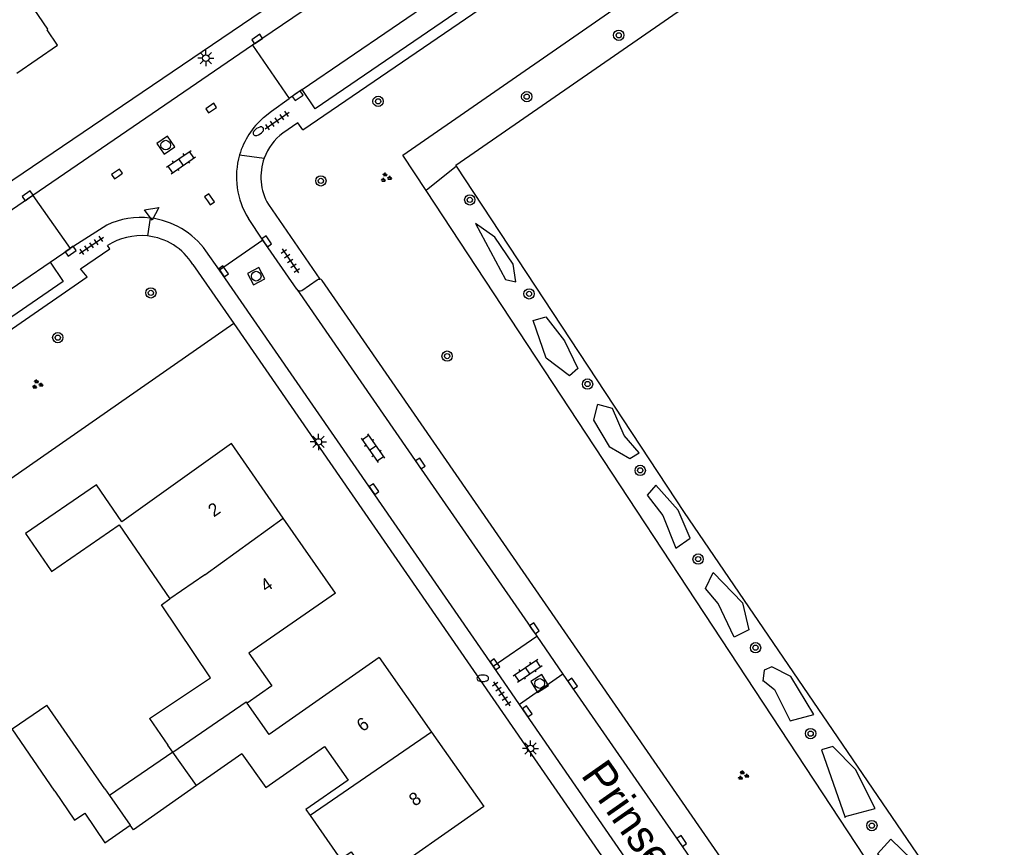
# Model space of a CAD drawing. Extents: x 137999 to 141000, y 397500 to 400501.
# Drawn here: x 138055.4 to 138132.3, y 399974.1 to 400038.2 of the extents above; entities that cross this region are included whole.
import ezdxf

# ---------------------------------------------------------------- set-up
doc = ezdxf.new("R2010")
doc.units = 0
for name, color, linetype in [('gg-afsc-erfafscheiding', 7, 'Continuous'), ('gg-anno-huisnummerreeks BGT', 7, 'Continuous'), ('gg-anno-openbare ruimte label', 7, 'Continuous'), ('gg-bbg-gedigitaliseerde bebouwing', 7, 'Continuous'), ('gg-bbg-gedigitaliseerde bijgebouw', 7, 'Continuous'), ('gg-bbg-hoofdgebouw', 7, 'Continuous'), ('gg-bbg-luifel en loopbrug', 7, 'Continuous'), ('gg-bbg-tussenscheiding', 7, 'Continuous'), ('gg-knt-verharding', 7, 'Continuous'), ('gg-knt-verharding nz', 7, 'Continuous'), ('gt-grn-groengrens', 7, 'Continuous'), ('gt-grn-weggrens', 7, 'Continuous'), ('gt-symb-boom', 7, 'Continuous'), ('gt-symb-brandkraan', 7, 'Continuous'), ('gt-symb-groenvak', 7, 'Continuous'), ('gt-symb-klinker verharding', 7, 'Continuous'), ('gt-symb-kolk', 7, 'Continuous'), ('gt-symb-lichtmast', 7, 'Continuous'), ('gt-symb-rioolschacht', 7, 'Continuous'), ('gt-symb-tegel verharding', 7, 'Continuous'), ('gt-symb-waterafsluiter', 7, 'Continuous')]:
    doc.layers.add(name, color=color, linetype=linetype)

# ---------------------------------------------------------------- blocks, each defined once
blk = doc.blocks.new('gt0-BOOM')
at = {"layer": 'gt-symb-boom'}
for radius in [0.4, 0.2]:
    blk.add_circle((0, 0), radius, dxfattribs=at)
blk = doc.blocks.new('gt0-KOLK')
at = {"layer": 'gt-symb-kolk'}
blk.add_lwpolyline([(0, 0), (0.375, 0), (0.375, 0.4), (-0.375, 0.4), (-0.375, 0), (0, 0)], dxfattribs=at)
blk = doc.blocks.new('gt0-GRVAK')
at = {"layer": 'gt-symb-groenvak'}
for p, q in [((-0.11, 0.189), (-0.228, 0.24)), ((-0.182, 0.153), (0.088, 0.153)), ((-0.091, 0.211), (-0.156, 0.322)), ((-0.047, 0.214), (-0.047, 0.393)), ((-0.004, 0.211), (0.061, 0.322)), ((0.015, 0.189), (0.133, 0.24)), ((0.262, -0.052), (0.197, 0.059)), ((0.305, -0.049), (0.305, 0.13)), ((0.349, -0.052), (0.414, 0.059)), ((-0.245, -0.228), (-0.363, -0.177)), ((-0.318, -0.264), (-0.047, -0.264)), ((-0.226, -0.206), (-0.291, -0.095)), ((-0.183, -0.203), (-0.183, -0.024)), ((-0.139, -0.206), (-0.074, -0.095)), ((-0.12, -0.228), (-0.002, -0.177)), ((0.243, -0.074), (0.125, -0.023)), ((0.17, -0.11), (0.441, -0.11)), ((0.368, -0.074), (0.486, -0.023))]:
    blk.add_line(p, q, dxfattribs=at)
blk = doc.blocks.new('gt0-KL1')
at = {"layer": 'gt-symb-klinker verharding'}
for p, q in [((-1.15, 0.3), (1.15, 0.3)), ((-1, -0.3), (-1, 0.3)), ((-0.5, 0.3), (-0.5, 0.45)), ((0, -0.3), (0, 0.3)), ((0.5, 0.3), (0.5, 0.45)), ((1, -0.3), (1, 0.3)), ((-1.15, -0.3), (1.15, -0.3)), ((-0.5, -0.45), (-0.5, -0.3)), ((0.5, -0.45), (0.5, -0.3))]:
    blk.add_line(p, q, dxfattribs=at)
blk = doc.blocks.new('gt0-BR')
at = {"layer": 'gt-symb-brandkraan'}
for centre, radius, start, end in [((-0.244, 0), 0.206, 107.56694, 252.43307), ((0.599, -2.664), 3, 106.89205, 107.56694), ((0, -0.691), 0.938, 73.10799, 106.89205), ((-0.599, -2.664), 3, 72.43309, 73.10799), ((0.244, 0), 0.206, 287.56695, 72.43309), ((0.599, 2.664), 3, 252.43307, 253.10797), ((0, 0.691), 0.938, 253.10797, 286.89206), ((-0.599, 2.664), 3, 286.89206, 287.56695)]:
    blk.add_arc(centre, radius, start, end, dxfattribs=at)
blk = doc.blocks.new('gt0-TEG1')
at = {"layer": 'gt-symb-tegel verharding'}
for p, q in [((-1.125, 0), (1.125, 0)), ((-0.9, -0.25), (-0.9, 0.25)), ((-0.45, -0.25), (-0.45, 0.25)), ((0, -0.25), (0, 0.25)), ((0.45, -0.25), (0.45, 0.25)), ((0.9, -0.25), (0.9, 0.25))]:
    blk.add_line(p, q, dxfattribs=at)
blk = doc.blocks.new('gt0-LMAST')
at = {"layer": 'gt-symb-lichtmast'}
for p, q in [((-0.182, 0.173), (-0.447, 0.438)), ((-0.005, 0.246), (-0.005, 0.621)), ((0.172, 0.173), (0.437, 0.438)), ((-0.255, -0.004), (-0.63, -0.004)), ((-0.182, -0.181), (-0.447, -0.446)), ((-0.005, -0.254), (-0.005, -0.629)), ((0.437, -0.446), (0.172, -0.181)), ((0.245, -0.004), (0.62, -0.004))]:
    blk.add_line(p, q, dxfattribs=at)
blk.add_circle((-0.005, -0.004), 0.25, dxfattribs=at)
blk = doc.blocks.new('gt0-RS')
at = {"layer": 'gt-symb-rioolschacht'}
blk.add_lwpolyline([(-0.5, -0.5), (0.5, -0.5), (0.5, 0.5), (-0.5, 0.5)], close=True, dxfattribs=at)
blk.add_circle((0, 0), 0.375, dxfattribs=at)
blk = doc.blocks.new('gt0-WAFSL')
at = {"layer": 'gt-symb-waterafsluiter'}
for p, q in [((-0.5, -0.333), (0, 0.667)), ((0, 0.667), (0.5, -0.333)), ((0.5, -0.333), (-0.5, -0.333))]:
    blk.add_line(p, q, dxfattribs=at)

msp = doc.modelspace()

# ---------------------------------------------------------------- linework, layer by layer
at = {"layer": 'gg-afsc-erfafscheiding'}
for points in [[(138089.182, 400026.812), (138089.134, 400026.885), (138119.621, 400048.006)], [(138133.282, 399961.172), (138106.826, 400000), (138089.182, 400026.812)], [(138071.931, 400014.645), (138050.898, 400000), (138048.194, 399998.132)]]:
    msp.add_lwpolyline(points, dxfattribs=at)
at = {"layer": 'gg-bbg-gedigitaliseerde bebouwing'}
for p, q in [((138065.413, 399984.027), (138066.827, 399981.982)), ((138067.215, 399981.431), (138066.827, 399981.982)), ((138078.957, 399981.867), (138080.773, 399979.271)), ((138069.043, 399978.833), (138067.215, 399981.431)), ((138072.564, 399981.311), (138069.043, 399978.833))]:
    msp.add_line(p, q, dxfattribs=at)
for points in [[(138057.781, 399995.48), (138057.813, 399995.434), (138063.059, 399999.03), (138066.988, 399993.297)], [(138065.413, 399984.027), (138070.12, 399987.173), (138066.324, 399992.853), (138066.988, 399993.297)], [(138072.564, 399981.311), (138074.403, 399978.681), (138078.957, 399981.867)], [(138080.773, 399979.271), (138077.509, 399976.986), (138077.84, 399976.514)], [(138077.84, 399976.514), (138080.203, 399973.137), (138081.016, 399973.706), (138082.319, 399971.846), (138077.291, 399968.324), (138079.544, 399965.108)]]:
    msp.add_lwpolyline(points, dxfattribs=at)
at = {"layer": 'gg-bbg-gedigitaliseerde bijgebouw'}
for p, q in [((138061.931, 399978.595), (138057.459, 399985.06)), ((138061.931, 399978.595), (138062.304, 399978.063)), ((138062.304, 399978.063), (138063.913, 399975.762))]:
    msp.add_line(p, q, dxfattribs=at)
for points in [[(138058.068, 399978.4), (138054.779, 399983.236), (138057.459, 399985.06)], [(138058.068, 399978.4), (138059.595, 399976.155), (138060.388, 399976.695), (138061.955, 399974.392), (138063.913, 399975.762)]]:
    msp.add_lwpolyline(points, dxfattribs=at)
at = {"layer": 'gg-bbg-hoofdgebouw'}
for p, q in [((138079.8, 399993.75), (138075.761, 399999.553)), ((138079.8, 399993.75), (138073.101, 399989.088)), ((138083.19, 399988.76), (138087.235, 399982.985)), ((138087.235, 399982.985), (138091.28, 399977.21))]:
    msp.add_line(p, q, dxfattribs=at)
for points in [[(138055.141, 400034.02), (138058.284, 400036.183), (138057.473, 400037.374), (138057.54, 400037.42), (138054.637, 400041.681)], [(138075.761, 399999.553), (138071.74, 400005.33), (138063.25, 399999.28), (138061.3, 400002.13), (138055.8, 399998.37), (138057.781, 399995.48)], [(138073.101, 399989.088), (138074.871, 399986.56), (138072.96, 399985.227)], [(138083.19, 399988.76), (138074.672, 399982.794), (138072.96, 399985.227)], [(138091.28, 399977.21), (138082.745, 399971.232), (138084.609, 399968.57)]]:
    msp.add_lwpolyline(points, dxfattribs=at)
at = {"layer": 'gg-bbg-luifel en loopbrug'}
msp.add_line((138067.215, 399981.431), (138062.304, 399978.063), dxfattribs=at)
msp.add_lwpolyline([(138069.043, 399978.833), (138064.166, 399975.401), (138063.913, 399975.762)], dxfattribs=at)
at = {"layer": 'gg-bbg-tussenscheiding'}
for p, q in [((138069.694, 399995.152), (138075.761, 399999.553)), ((138069.694, 399995.152), (138066.988, 399993.297)), ((138087.235, 399982.985), (138077.84, 399976.514))]:
    msp.add_line(p, q, dxfattribs=at)
msp.add_lwpolyline([(138067.215, 399981.431), (138072.892, 399985.324), (138072.96, 399985.227)], dxfattribs=at)
at = {"layer": 'gg-knt-verharding'}
for p, q in [((138107.88, 400059.75), (138073.388, 400036.182)), ((138073.388, 400036.182), (138056.379, 400024.56)), ((138073.388, 400036.182), (138076.226, 400032.069)), ((138077.225, 400032.752), (138076.226, 400032.069)), ((138056.379, 400024.56), (138027.929, 400005.12)), ((138056.379, 400024.56), (138059.259, 400020.453)), ((138074.613, 400023.84), (138078.581, 400018.077)), ((138074.176, 400021.1), (138073.064, 400022.758)), ((138062.091, 400022.262), (138059.259, 400020.453)), ((138074.176, 400021.1), (138070.831, 400018.761)), ((138076.808, 400017.296), (138074.176, 400021.1)), ((138057.706, 400019.393), (138059.259, 400020.453)), ((138070.831, 400018.761), (138069.776, 400020.255)), ((138068.761, 400019.2), (138071.931, 400014.645)), ((138071.931, 400014.645), (138109.599, 399960.087)), ((138092.002, 399988.089), (138095.391, 399990.408)), ((138095.391, 399990.408), (138097.417, 399987.47)), ((138094.048, 399985.122), (138092.002, 399988.089)), ((138097.417, 399987.47), (138094.048, 399985.122))]:
    msp.add_line(p, q, dxfattribs=at)
for points in [[(138108.59, 400066.88), (138108.76, 400065.63), (138108.55, 400064.25), (138107.29, 400061.34), (138032.43, 400010.57)], [(138077.274, 400029.629), (138113.51, 400054.398), (138114.392, 400055.835), (138117.955, 400050.501)], [(138108.271, 400053.978), (138109.284, 400052.496), (138078.228, 400031.251), (138077.225, 400032.752)], [(138074.242, 400030.589), (138074.858, 400031.069), (138076.226, 400032.069)], [(138077.274, 400029.629), (138076.881, 400030.173), (138075.738, 400029.376)], [(138042.872, 400006.012), (138060.564, 400018.255), (138060.072, 400018.877), (138062.322, 400020.415), (138062.151, 400020.665)], [(138057.706, 400019.393), (138058.712, 400017.897), (138042.789, 400006.939), (138042.679, 400006.298), (138042.872, 400006.012)], [(138092.002, 399988.089), (138082.631, 400001.69), (138070.831, 400018.761)], [(138077.196, 400017.194), (138078.388, 400018.024), (138078.48, 400018.068), (138078.581, 400018.077)], [(138118.558, 399960.363), (138078.785, 400017.967), (138078.694, 400018.043), (138078.581, 400018.077)], [(138110.783, 399960.899), (138103.011, 399972.124), (138094.048, 399985.122)]]:
    msp.add_lwpolyline(points, dxfattribs=at)
for centre, radius, start, end in [((138078.196, 400025.99), 6.065, 130.68892, 163.69276), ((138078.246, 400025.982), 4.22, 126.4581, 159.61176), ((138078.195, 400025.99), 6.064, 163.69028, 212.20567), ((138078.247, 400025.985), 4.22, 159.66607, 210.554), ((138064.719, 400016.613), 6.23, 83.21909, 114.9535), ((138064.721, 400016.614), 6.23, 35.76915, 83.23603), ((138064.742, 400016.714), 4.725, 83.97914, 123.2621), ((138064.743, 400016.714), 4.725, 31.74344, 83.98595), ((138077.064, 400017.48), 0.315, 215.76839, 294.77356)]:
    msp.add_arc(centre, radius, start, end, dxfattribs=at)
at = {"layer": 'gg-knt-verharding nz'}
for p, q in [((138077.225, 400032.752), (138108.271, 400053.978)), ((138019.185, 399992.916), (138057.706, 400019.393))]:
    msp.add_line(p, q, dxfattribs=at)
for points in [[(138076.808, 400017.296), (138086.21, 400003.673), (138095.391, 399990.408)], [(138097.417, 399987.47), (138106.449, 399974.424), (138117.244, 399958.749)]]:
    msp.add_lwpolyline(points, dxfattribs=at)
at = {"layer": 'gt-grn-groengrens'}
for p in [(138089.182, 400026.812), (138131.57, 399956.941)]:
    msp.add_line(p, (138086.821, 400024.942), dxfattribs=at)
for points in [[(138086.821, 400024.942), (138085.018, 400027.683), (138117.955, 400050.501)], [(138092.139, 400021.328), (138090.653, 400022.385), (138092.969, 400018.031), (138093.775, 400017.854), (138093.573, 400019.239), (138092.139, 400021.328)], [(138095.117, 400014.861), (138096.091, 400015.136), (138097.525, 400013.298), (138098.557, 400011.159), (138097.928, 400010.58), (138096.116, 400011.939), (138095.117, 400014.861)], [(138099.791, 400007.156), (138100.999, 400005.092), (138102.585, 400004.186), (138103.315, 400004.614), (138102.157, 400005.948), (138101.251, 400008.037), (138100.118, 400008.365), (138100.068, 400008.314), (138099.791, 400007.156)], [(138106.159, 399997.239), (138107.267, 399997.994), (138106.335, 400000.184), (138104.599, 400002.122), (138103.944, 400001.342), (138105.152, 399999.756), (138106.159, 399997.239)], [(138108.448, 399994.114), (138109.054, 399995.351), (138111.32, 399992.984), (138111.823, 399990.895), (138110.665, 399990.341), (138109.432, 399992.934), (138108.448, 399994.114)], [(138112.905, 399986.918), (138112.931, 399986.968), (138113.786, 399986.289), (138115.02, 399983.847), (138116.832, 399984.35), (138115.07, 399987.296), (138113.585, 399988.026), (138113.006, 399987.774), (138112.905, 399986.918)], [(138119.274, 399976.446), (138121.59, 399977.076), (138120.08, 399980.096), (138118.317, 399981.858), (138117.436, 399981.607), (138119.274, 399976.371), (138119.274, 399976.446)], [(138121.791, 399973.526), (138124.711, 399969.65), (138125.542, 399970.128), (138125.29, 399972.293), (138122.798, 399974.684), (138121.766, 399973.552), (138121.791, 399973.526)]]:
    msp.add_lwpolyline(points, dxfattribs=at)
at = {"layer": 'gt-grn-weggrens'}
for p, q in [((138072.375, 400027.693), (138074.29, 400027.452)), ((138065.455, 400022.8), (138065.238, 400021.413))]:
    msp.add_line(p, q, dxfattribs=at)

# ---------------------------------------------------------------- block references
at = {"layer": 'gt-symb-boom'}
for p in [(138101.736, 400036.957), (138083.103, 400031.841), (138094.61, 400032.203), (138078.67, 400025.681), (138090.204, 400024.207), (138065.508, 400017.005), (138094.792, 400016.93), (138058.3, 400013.536), (138088.45, 400012.103), (138099.322, 400009.944), (138103.4, 400003.257), (138107.887, 399996.385), (138112.328, 399989.521), (138116.597, 399982.864), (138121.338, 399975.736)]:
    msp.add_blockref('gt0-BOOM', p, dxfattribs=at)
at = {"layer": 'gt-symb-brandkraan', "rotation": 34.32560196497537}
msp.add_blockref('gt0-BR', (138073.835, 400029.526), dxfattribs=at)
at = {"layer": 'gt-symb-brandkraan'}
msp.add_blockref('gt0-BR', (138091.204, 399987.15), dxfattribs=at)
at = {"layer": 'gt-symb-groenvak'}
for p in [(138083.698, 400025.933), (138056.707, 400009.913), (138111.36, 399979.622)]:
    msp.add_blockref('gt0-GRVAK', p, dxfattribs=at)
at = {"layer": 'gt-symb-klinker verharding'}
for p, rotation in [((138067.847, 400027.136), 34.532124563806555), ((138082.694, 400004.981), -55.10187643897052), ((138094.685, 399987.739), 33.91251258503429)]:
    msp.add_blockref('gt0-KL1', p, dxfattribs=dict(at, rotation=rotation))
at = {"layer": 'gt-symb-kolk'}
for p, rotation in [((138073.853, 400036.499), 34.32560196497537), ((138076.767, 400032.439), -145.67439803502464), ((138070.292, 400031.15), 34.3256019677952), ((138062.992, 400026.056), 34.32560196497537), ((138056.084, 400024.358), 34.32560196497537), ((138069.887, 400024.131), -55.38819363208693), ((138074.319, 400020.887), -55.28034888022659), ((138059.181, 400020.399), -145.67439803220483), ((138070.973, 400018.559), -55.356396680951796), ((138086.21, 400003.673), -55.38549006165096), ((138082.631, 400001.69), -55.43703232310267), ((138095.043, 399990.912), -55.30943980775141), ((138091.983, 399988.116), -55.414583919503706), ((138098.001, 399986.624), -55.396715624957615), ((138094.486, 399984.486), -55.407940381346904), ((138106.449, 399974.424), -55.29821140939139)]:
    msp.add_blockref('gt0-KOLK', p, dxfattribs=dict(at, rotation=rotation))
at = {"layer": 'gt-symb-lichtmast'}
for p in [(138069.768, 400035.191), (138078.486, 400005.462), (138094.913, 399981.711)]:
    msp.add_blockref('gt0-LMAST', p, dxfattribs=at)
at = {"layer": 'gt-symb-rioolschacht'}
for p, rotation in [((138066.663, 400028.449), 34.3256019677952), ((138073.664, 400018.299), -62.731193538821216), ((138095.619, 399986.746), -58.6584198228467)]:
    msp.add_blockref('gt0-RS', p, dxfattribs=dict(at, rotation=rotation))
at = {"layer": 'gt-symb-tegel verharding'}
for p, rotation in [((138075.287, 400030.36), 34.405234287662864), ((138060.916, 400020.687), 34.53212456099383), ((138076.304, 400019.486), -55.67439803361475), ((138092.67, 399985.957), -55.67439803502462)]:
    msp.add_blockref('gt0-TEG1', p, dxfattribs=dict(at, rotation=rotation))
at = {"layer": 'gt-symb-waterafsluiter', "rotation": -54.52896067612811}
msp.add_blockref('gt0-WAFSL', (138065.58, 400023.227), dxfattribs=at)

# ---------------------------------------------------------------- texts
at = {"layer": 'gg-anno-huisnummerreeks BGT'}
for s, rotation, p in [('2', 34.8, (138070.381, 399999.599)), ('4', 34.8, (138074.43, 399993.783)), ('6', 35, (138081.892, 399982.965)), ('8', 35, (138085.937, 399977.19))]:
    msp.add_text(s, height=1, rotation=rotation, dxfattribs=at).set_placement(p)
at = {"layer": 'gg-anno-openbare ruimte label'}
msp.add_text('Prinses Margrietstraat', height=2.5, rotation=305, dxfattribs=at).set_placement((138098.75, 399979.648))

doc.saveas('drawing.dxf')
